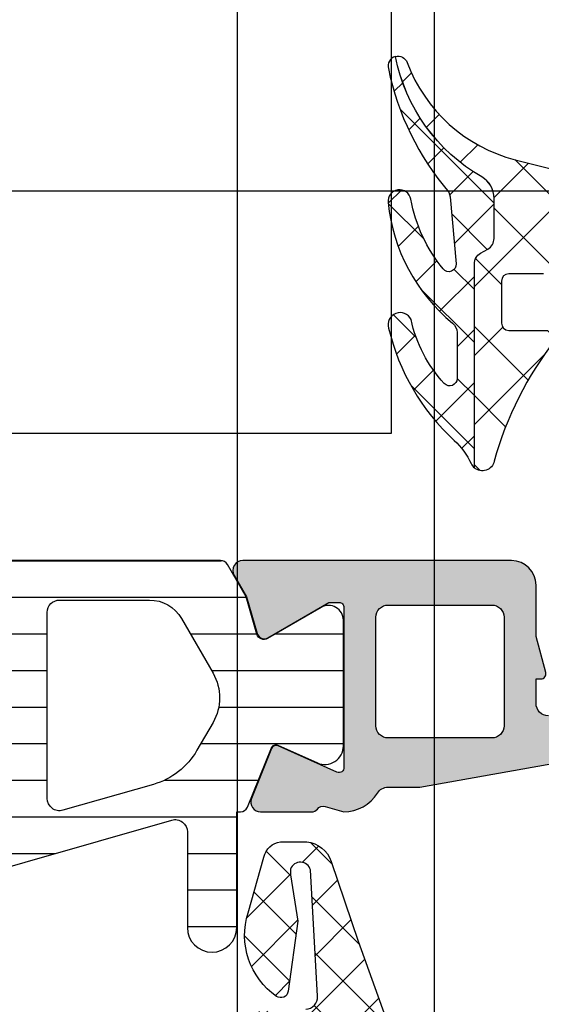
# Model space of a CAD drawing. Header units: millimetres. Extents: x 373037 to 682063, y 76092 to 274210.
# Tile 450 of 552: x 681573 to 681594, y 265085 to 265125. Entities that reach past the tile are written whole.
import ezdxf

# ---------------------------------------------------------------- set-up
doc = ezdxf.new("R2010")
doc.units = ezdxf.units.MM
doc.header["$LTSCALE"] = 100
doc.layers.add('PUDORYS', color=253, linetype='CONTINUOUS')

msp = doc.modelspace()

# ---------------------------------------------------------------- hatches: boundary and pattern name
at = {"layer": 'PUDORYS', "true_color": 0x939598}
h = msp.add_hatch(dxfattribs=at)
h.set_pattern_fill('ANSI37', color=252, scale=0.48, angle=180, style=0)
h.set_pattern_definition([(225, (681597.456319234, 265103.1543376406), (1.077630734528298, -1.077630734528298), []), (315, (681597.456319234, 265103.1543376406), (1.077630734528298, 1.077630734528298), [])])
edge = h.paths.add_edge_path()
edge.add_arc((681590.0553199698, 265111.9154510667), 0.4999992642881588, 6.578068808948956e-05, 50.59266282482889, ccw=False)
edge.add_line((681590.555319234, 265111.9154516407), (681590.555319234, 265110.0533546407))
edge.add_arc((681590.2553190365, 265110.0533549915), 0.3000001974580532, 222.6421569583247, 359.99993300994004, ccw=False)
edge.add_arc((681594.1291139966, 265113.6207697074), 5.566188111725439, 192.1910326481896, 222.6422611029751, ccw=False)
edge.add_arc((681588.2450377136, 265112.2374757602), 0.4897187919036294, 25.11724284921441, 197.0139722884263)
edge.add_arc((681596.5847955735, 265114.1833670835), 9.0524208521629, 193.3434387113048, 227.2066788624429)
edge.add_arc((681588.3969153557, 265105.3391903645), 2.999999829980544, 24.754903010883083, 47.20671312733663, ccw=False)
edge.add_arc((681591.5757214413, 265106.8049725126), 0.5004752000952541, 204.7551757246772, 230.1935657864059)
edge.add_line((681591.255319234, 265106.4205016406), (681591.255319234, 265114.7037806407))
edge.add_arc((681591.755318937, 265114.7037801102), 0.4999997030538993, 119.9999803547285, 179.9999392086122, ccw=False)
edge.add_line((681591.505319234, 265115.1367926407), (681591.805319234, 265115.3099986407))
edge.add_arc((681591.5553195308, 265115.7430111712), 0.4999997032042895, 299.9999803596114, 359.9999392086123)
edge.add_line((681592.055319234, 265115.7430106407), (681592.055319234, 265117.3723586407))
edge.add_arc((681591.0553198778, 265117.3723594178), 0.9999993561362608, 359.9999554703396, 419.9496611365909)
edge.add_arc((681595.2116466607, 265124.5567401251), 7.300023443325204, 191.2855536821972, 239.9496454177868, ccw=False)
edge.add_arc((681588.1553095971, 265122.7415075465), 0.3999910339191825, 104.8529508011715, 195.0012765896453)
edge.add_arc((681598.6748136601, 265124.8682280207), 11.13157184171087, 191.5576577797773, 220.5869612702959)
edge.add_line((681590.221282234, 265117.6260116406), (681590.278983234, 265117.4337946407))
edge.add_line((681590.278983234, 265117.4337946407), (681590.5168212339, 265114.7165876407))
edge.add_arc((681590.2179639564, 265114.6904286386), 0.2999999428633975, -140.96904885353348, 5.002355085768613, ccw=False)
edge.add_arc((681594.8981900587, 265118.4846006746), 6.324969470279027, 190.4799707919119, 219.0310333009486, ccw=False)
edge.add_arc((681588.2203542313, 265117.2557233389), 0.4650353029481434, 9.707973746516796, 187.5281371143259)
edge.add_arc((681594.9766865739, 265117.9052221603), 7.252239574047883, 185.6216716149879, 230.5924891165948)
h = msp.add_hatch(dxfattribs=at)
h.set_pattern_fill('ANSI37', color=252, scale=0.625, angle=180, style=0)
h.set_pattern_definition([(225, (681597.456319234, 265103.1543376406), (1.403165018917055, -1.403165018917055), []), (315, (681597.456319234, 265103.1543376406), (1.403165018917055, 1.403165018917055), [])])
edge = h.paths.add_edge_path()
edge.add_ellipse((681592.8357574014, 265112.0412531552), major_axis=(-5.039467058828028, 0), ratio=1, start_angle=184.9644612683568, end_angle=240.2082155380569)
edge.add_ellipse((681595.1905576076, 265116.1543376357), major_axis=(-0.3000000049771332, 0), ratio=1, start_angle=240.2078270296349, end_angle=269.999307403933)
edge.add_line((681595.190561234, 265116.4543376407), (681594.656277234, 265116.4543406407))
edge.add_ellipse((681594.6562759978, 265116.154340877), major_axis=(-0.2999997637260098, 0), ratio=1, start_angle=-90.00023609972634, end_angle=4.513442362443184e-05)
edge.add_line((681594.3562762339, 265116.1543406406), (681594.3562762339, 265114.6043436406))
edge.add_ellipse((681594.056265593, 265114.6043512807), major_axis=(-0.3000106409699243, 0), ratio=1, start_angle=90.0043239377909, end_angle=179.9985408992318, ccw=False)
edge.add_line((681594.056288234, 265114.3043406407), (681592.656306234, 265114.3043296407))
edge.add_ellipse((681592.6563090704, 265114.0043398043), major_axis=(-0.2999898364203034, 0), ratio=1, start_angle=270.0005417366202, end_angle=359.9996492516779)
edge.add_line((681592.356319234, 265114.0043416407), (681592.356319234, 265112.3043296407))
edge.add_ellipse((681592.656329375, 265112.3043367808), major_axis=(-0.3000101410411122, 0), ratio=1, start_angle=0.001363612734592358, end_angle=89.99558055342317)
edge.add_line((681592.656306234, 265112.0043266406), (681594.220137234, 265112.0043376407))
edge.add_ellipse((681594.2529942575, 265111.7031785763), major_axis=(-0.3029461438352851, 0), ratio=1, start_angle=166.5164226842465, end_angle=276.2264508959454, ccw=False)
edge.add_ellipse((681605.5689585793, 265102.9982554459), major_axis=(-14.0007663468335, 0), ratio=1, start_angle=321.9243799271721, end_angle=344.6982677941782)
edge.add_ellipse((681591.5767208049, 265106.8049690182), major_axis=(-0.5004721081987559, 0), ratio=1, start_angle=50.19336563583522, end_angle=167.0823914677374, ccw=False)
edge.add_line((681591.2563192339, 265106.4205016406), (681591.2563192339, 265114.7037806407))
edge.add_ellipse((681591.756318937, 265114.7037801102), major_axis=(-0.4999997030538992, 0), ratio=1, start_angle=299.9999803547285, end_angle=359.99993920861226, ccw=False)
edge.add_line((681591.5063192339, 265115.1367926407), (681591.806319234, 265115.3099986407))
edge.add_ellipse((681591.5563195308, 265115.7430111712), major_axis=(-0.4999997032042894, 0), ratio=1, start_angle=119.9999803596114, end_angle=179.9999392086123)
edge.add_line((681592.056319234, 265115.7430106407), (681592.056319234, 265117.3723586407))
edge.add_ellipse((681591.0563198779, 265117.3723594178), major_axis=(-0.9999993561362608, 0), ratio=1, start_angle=179.9999554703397, end_angle=239.9496611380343)
edge.add_ellipse((681595.2126466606, 265124.5567401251), major_axis=(-7.300023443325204, 0), ratio=1, start_angle=11.28555368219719, end_angle=59.949645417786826, ccw=False)
edge.add_ellipse((681588.1563096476, 265122.7415080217), major_axis=(-0.399990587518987, 0), ratio=1, start_angle=200.5018294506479, end_angle=284.85297523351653, ccw=False)
edge.add_ellipse((681594.5054077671, 265125.1155749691), major_axis=(-6.378448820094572, 0), ratio=1, start_angle=20.50187458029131, end_angle=75.54740221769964)
edge.add_line((681592.913481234, 265118.9389756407), (681594.324188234, 265118.5753886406))
edge.add_line((681594.324188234, 265118.5753886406), (681595.186889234, 265118.3652756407))
edge.add_ellipse((681593.8563242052, 265113.0286529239), major_axis=(-5.499995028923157, 0), ratio=1, start_angle=179.9999657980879, end_angle=256.0000450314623, ccw=False)
edge.add_line((681599.356319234, 265113.0286496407), (681599.356319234, 265100.6106216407))
edge.add_line((681599.356319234, 265100.6106216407), (681599.068700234, 265099.2475646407))
edge.add_ellipse((681599.5579265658, 265099.1443320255), major_axis=(-0.4999993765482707, 0), ratio=1, start_angle=-11.91530077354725, end_angle=49.71624840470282)
edge.add_line((681599.2346402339, 265098.7629066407), (681601.0912482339, 265097.1892956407))
edge.add_ellipse((681600.606318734, 265096.6171566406), major_axis=(-0.7499997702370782, 0), ratio=1, start_angle=49.71629384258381, end_angle=229.7162938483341, ccw=False)
edge.add_line((681600.121389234, 265096.0450176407), (681597.809745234, 265098.0043036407))
edge.add_ellipse((681598.4563173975, 265098.7671552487), major_axis=(-0.9999990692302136, 0), ratio=1, start_angle=-11.915247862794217, end_angle=49.716301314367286, ccw=False)
edge.add_line((681597.477864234, 265098.9736196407), (681597.856319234, 265100.7671566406))
edge.add_line((681597.856319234, 265100.7671566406), (681597.856319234, 265112.4773576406))
h = msp.add_hatch(dxfattribs=at)
h.set_pattern_fill('ANSI31', color=252, scale=0.468, angle=135, style=0)
h.set_pattern_definition([(180, (681597.456319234, 265102.6543376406), (-4.240520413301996e-16, -1.4859), [])])
edge = h.paths.add_edge_path(flags=16)
edge.add_line((681579.367841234, 265100.3062376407), (681580.651203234, 265098.0835276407))
edge.add_ellipse((681578.9194782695, 265097.0836552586), major_axis=(-1.999654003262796, 0), ratio=1, start_angle=150.0000457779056, end_angle=210.0015014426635, ccw=False)
edge.add_line((681580.651230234, 265096.0838296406), (681579.9991022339, 265094.9543116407))
edge.add_ellipse((681577.4010220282, 265096.4543147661), major_axis=(-3.000005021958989, 0), ratio=1, start_angle=106.00005471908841, end_angle=149.9999864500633, ccw=False)
edge.add_line((681578.227938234, 265093.5705256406), (681574.556916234, 265092.5178776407))
edge.add_ellipse((681574.419097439, 265092.9985086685), major_axis=(-0.5000002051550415, 0), ratio=1, start_angle=-0.0007989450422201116, end_angle=106.0000072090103, ccw=False)
edge.add_line((681573.919097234, 265092.9985156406), (681573.919207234, 265100.5562686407))
edge.add_ellipse((681574.4192070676, 265100.5562588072), major_axis=(-0.4999998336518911, 0), ratio=1, start_angle=269.9991787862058, end_angle=359.99887316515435, ccw=False)
edge.add_line((681574.419214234, 265101.0562586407), (681578.068863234, 265101.0562026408))
edge.add_ellipse((681578.0688237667, 265099.5562033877), major_axis=(-1.499999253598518, 0), ratio=1, start_angle=210.0015272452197, end_angle=269.9984924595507, ccw=False)
edge = h.paths.add_edge_path(flags=16)
edge.add_line((681572.3192052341, 265100.5562866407), (681572.319078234, 265092.2529566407))
edge.add_ellipse((681571.8190779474, 265092.2529648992), major_axis=(-0.5000002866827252, 0), ratio=1, start_angle=105.99994393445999, end_angle=179.9990536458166, ccw=False)
edge.add_line((681571.956896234, 265091.7723336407), (681566.0041342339, 265090.0654066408))
edge.add_ellipse((681565.8663152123, 265090.5460373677), major_axis=(-0.4999999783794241, 0), ratio=1, start_angle=-0.0009480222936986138, end_angle=106.0000416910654, ccw=False)
edge.add_line((681565.366315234, 265090.5460456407), (681565.366485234, 265100.5563996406))
edge.add_ellipse((681565.8664854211, 265100.5563874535), major_axis=(-0.5000001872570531, 0), ratio=1, start_angle=269.9991047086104, end_angle=359.99860345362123, ccw=False)
edge.add_line((681565.866493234, 265101.0563876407), (681571.8192132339, 265101.0562976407))
edge.add_ellipse((681571.8192049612, 265100.5562973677), major_axis=(-0.5000002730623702, 0), ratio=1, start_angle=179.9987707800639, end_angle=269.9990519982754, ccw=False)
edge = h.paths.add_edge_path(flags=16)
edge.add_line((681558.002181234, 265090.0072506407), (681556.168292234, 265093.1836406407))
edge.add_ellipse((681558.7663719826, 265094.6836405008), major_axis=(-3.000002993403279, 0), ratio=1, start_angle=-30.0014917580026, end_angle=29.999963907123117, ccw=False)
edge.add_line((681556.168332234, 265096.1837096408), (681558.5488272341, 265100.3065926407))
edge.add_ellipse((681559.8478455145, 265099.5565569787), major_axis=(-1.500000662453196, 0), ratio=1, start_angle=269.9984828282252, end_angle=329.99844167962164, ccw=False)
edge.add_line((681559.847885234, 265101.0565576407), (681563.266499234, 265101.0564666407))
edge.add_ellipse((681563.2664857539, 265100.5564671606), major_axis=(-0.4999994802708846, 0), ratio=1, start_angle=179.9985653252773, end_angle=269.9984552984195, ccw=False)
edge.add_line((681563.766485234, 265100.5564546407), (681563.766304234, 265090.2571396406))
edge.add_ellipse((681562.7663038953, 265090.2571579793), major_axis=(-1.00000033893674, 0), ratio=1, start_angle=89.99847242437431, end_angle=179.9989492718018, ccw=False)
edge.add_line((681562.766277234, 265089.2571576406), (681559.3011792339, 265089.2572506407))
edge.add_ellipse((681559.3012194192, 265090.7572507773), major_axis=(-1.500000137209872, 0), ratio=1, start_angle=30.000003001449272, end_angle=89.99846503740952, ccw=False)
edge = h.paths.add_edge_path()
edge.add_line((681556.1543752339, 265087.6573826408), (681562.7074382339, 265087.6571606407))
edge.add_arc((681562.7076050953, 265092.6571583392), 4.999997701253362, 269.9980879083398, 286.0000237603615)
edge.add_line((681564.085793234, 265087.8508526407), (681578.9722112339, 265092.1194636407))
edge.add_arc((681579.1100297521, 265091.6388332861), 0.4999994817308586, -7.395821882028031e-05, 105.9999979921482, ccw=False)
edge.add_line((681579.610029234, 265091.6388326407), (681579.610029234, 265087.7554586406))
edge.add_arc((681580.610029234, 265087.7554386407), 1.000000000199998, 179.9988540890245, 359.9988540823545)
edge.add_line((681581.610029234, 265087.7554186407), (681581.610217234, 265092.4537546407))
edge.add_line((681581.610217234, 265092.4537546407), (681581.766269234, 265092.4537546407))
edge.add_arc((681581.766269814, 265092.7537546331), 0.2999999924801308, 269.9998892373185, 338.02615412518)
edge.add_line((681582.044476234, 265092.6414996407), (681583.0176632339, 265095.0534016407))
edge.add_arc((681583.2031344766, 265094.978565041), 0.2000002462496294, 65.85901775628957, 158.0262022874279, ccw=False)
edge.add_line((681583.284931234, 265095.1610736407), (681584.883616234, 265094.4445736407))
edge.add_arc((681585.1903544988, 265095.1289793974), 0.7499997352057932, 245.8589415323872, 360.0000185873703)
edge.add_line((681585.940354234, 265095.1289796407), (681585.940354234, 265100.2365286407))
edge.add_arc((681585.3403544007, 265100.2365285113), 0.5999998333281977, 1.23619343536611e-05, 120.14292486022)
edge.add_line((681585.039059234, 265100.7553936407), (681582.8671022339, 265099.4941776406))
edge.add_arc((681582.7164539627, 265099.7536102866), 0.3000003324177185, 196.0000690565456, 300.1430306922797, ccw=False)
edge.add_line((681582.4280752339, 265099.6709186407), (681581.9938082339, 265101.1853906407))
edge.add_line((681581.993808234, 265101.1853906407), (681581.231260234, 265102.5061626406))
edge.add_arc((681580.9714530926, 265102.3561619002), 0.2999999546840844, 30.00016828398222, 92.46330476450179)
edge.add_line((681580.9585592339, 265102.6558846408), (681556.9689052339, 265102.6558846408))
edge.add_arc((681556.9489505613, 265102.356548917), 0.3000001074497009, 86.18612378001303, 149.9998522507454)
edge.add_line((681556.6891432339, 265102.5065496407), (681555.9265752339, 265101.1857436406))
edge.add_line((681555.9265752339, 265101.1857436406), (681555.4923082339, 265099.6712726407))
edge.add_arc((681555.2039291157, 265099.7539637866), 0.3000005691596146, 239.8570816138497, 344.0000432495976, ccw=False)
edge.add_line((681555.053281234, 265099.4945306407), (681552.881325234, 265100.7557466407))
edge.add_arc((681552.5800295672, 265100.2368812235), 0.6000003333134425, 59.85704764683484, 179.999960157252)
edge.add_line((681551.980029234, 265100.2368816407), (681551.980029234, 265090.3332816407))
edge.add_arc((681552.7300292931, 265090.3332808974), 0.7500000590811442, 179.9999432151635, 294.1410202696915)
edge.add_line((681553.036767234, 265089.6488746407), (681554.635452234, 265090.3653746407))
edge.add_arc((681554.7172489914, 265090.1828660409), 0.2000002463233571, 21.973797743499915, 114.14098223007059, ccw=False)
edge.add_line((681554.902720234, 265090.2577026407), (681555.876179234, 265087.8451276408))
edge.add_arc((681556.1543850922, 265087.9573818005), 0.2999991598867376, 201.9737385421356, 269.9981172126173)
h = msp.add_hatch(color=252, dxfattribs=at)
edge = h.paths.add_edge_path(flags=16)
edge.add_line((681591.960104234, 265095.4544816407), (681587.760354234, 265095.4544816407))
edge.add_ellipse((681587.7603538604, 265095.9544812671), major_axis=(-0.4999996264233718, 0), ratio=1, start_angle=-4.280877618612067e-05, end_angle=90.00004280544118, ccw=False)
edge.add_line((681587.2603542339, 265095.9544816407), (681587.2603542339, 265100.3545056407))
edge.add_ellipse((681587.7603538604, 265100.3545060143), major_axis=(-0.4999996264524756, 0), ratio=1, start_angle=-90.00004280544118, end_angle=4.280877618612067e-05, ccw=False)
edge.add_line((681587.7603542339, 265100.8545056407), (681591.9601032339, 265100.8545056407))
edge.add_ellipse((681591.960102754, 265100.3545051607), major_axis=(-0.5000004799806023, 0), ratio=1, start_angle=180.0000550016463, end_angle=269.9999449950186, ccw=False)
edge.add_line((681592.460103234, 265100.3545056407), (681592.460104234, 265095.9544816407))
edge.add_ellipse((681591.9601046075, 265095.9544812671), major_axis=(-0.4999996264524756, 0), ratio=1, start_angle=89.99995719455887, end_angle=180.0000428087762, ccw=False)
edge = h.paths.add_edge_path()
edge.add_line((681589.0467002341, 265093.4561006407), (681595.8097002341, 265094.6558606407))
edge.add_arc((681595.4603558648, 265096.6251122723), 1.999998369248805, 280.0595901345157, 360.0000392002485)
edge.add_line((681597.460354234, 265096.6251136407), (681597.460354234, 265100.7900866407))
edge.add_line((681597.460354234, 265100.7900866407), (681597.000073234, 265102.5078756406))
edge.add_arc((681596.806888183, 265102.4561117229), 0.1999999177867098, 15.00003856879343, 89.99998538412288)
edge.add_line((681596.806888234, 265102.6561116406), (681596.360354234, 265102.6561116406))
edge.add_arc((681596.3603538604, 265102.1561120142), 0.4999996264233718, 89.99995719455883, 180.0000428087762)
edge.add_line((681595.860354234, 265102.1561116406), (681595.860354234, 265096.8561116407))
edge.add_arc((681595.3603546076, 265096.8561112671), 0.4999996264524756, -90.00004280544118, 4.280877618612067e-05, ccw=False)
edge.add_line((681595.360354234, 265096.3561116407), (681594.260104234, 265096.3561116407))
edge.add_arc((681594.260104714, 265096.8561121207), 0.5000004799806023, 180.0000550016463, 269.9999449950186, ccw=False)
edge.add_line((681593.760104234, 265096.8561116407), (681593.760104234, 265097.8561116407))
edge.add_line((681593.760104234, 265097.8561116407), (681593.960104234, 265097.8561116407))
edge.add_arc((681593.9601039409, 265098.056111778), 0.2000001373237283, 270.000083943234, 375.0000053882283)
edge.add_line((681594.153289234, 265098.1078756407), (681593.7601032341, 265099.5752636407))
edge.add_line((681593.760103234, 265099.5752636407), (681593.760103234, 265101.6561116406))
edge.add_arc((681592.7601022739, 265101.6561106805), 1.000000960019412, 5.50083164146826e-05, 89.99994499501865)
edge.add_line((681592.760103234, 265102.6561116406), (681581.860601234, 265102.6561116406))
edge.add_arc((681581.8606009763, 265102.2561113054), 0.4000003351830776, 89.99996307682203, 209.999916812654)
edge.add_line((681581.514190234, 265102.0561116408), (681582.012356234, 265101.1932636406))
edge.add_line((681582.012356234, 265101.1932636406), (681582.440226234, 265099.7011026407))
edge.add_arc((681582.7286050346, 265099.7837940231), 0.300000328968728, 196.0000168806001, 300.1792412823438)
edge.add_line((681582.879417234, 265099.5244566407), (681585.345028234, 265100.9561916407))
edge.add_line((681585.345028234, 265100.9561916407), (681585.7654472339, 265100.9561916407))
edge.add_arc((681585.7689397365, 265100.7646233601), 0.1916001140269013, -2.5222219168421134, 91.04445001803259, ccw=False)
edge.add_line((681585.960354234, 265100.7561916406), (681585.960354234, 265094.2667526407))
edge.add_arc((681585.7611877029, 265094.248514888), 0.1999998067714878, -114.14094813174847, 5.232004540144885, ccw=False)
edge.add_line((681585.679391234, 265094.0660066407), (681583.2957062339, 265095.1343276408))
edge.add_arc((681583.2139094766, 265094.9518190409), 0.2000002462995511, 65.85901778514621, 158.0262022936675)
edge.add_line((681583.028438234, 265095.0266556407), (681582.212078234, 265093.0034276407))
edge.add_arc((681582.5830201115, 265092.8537545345), 0.3999998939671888, 158.0261821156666, 270.0000175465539)
edge.add_line((681582.583020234, 265092.4537546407), (681584.647167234, 265092.4537536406))
edge.add_arc((681584.6471680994, 265092.7537532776), 0.2999996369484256, 269.9998347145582, 322.095086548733)
edge.add_arc((681585.1205876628, 265092.3851427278), 0.30000021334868, 74.00013794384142, 142.0953474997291, ccw=False)
edge.add_line((681585.203278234, 265092.6735216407), (681585.961167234, 265092.4561996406))
edge.add_arc((681585.961167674, 265094.0561986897), 1.599999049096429, 269.9999842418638, 328.4076055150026)
edge.add_arc((681587.7499397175, 265092.9560666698), 0.4999999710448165, 90.00154509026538, 148.4076640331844, ccw=False)
edge.add_line((681587.749926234, 265093.4560666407), (681589.0467002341, 265093.4561006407))
h = msp.add_hatch(dxfattribs=at)
h.set_pattern_fill('ANSI37', color=252, scale=0.48, angle=180, style=0)
h.set_pattern_definition([(225, (681579.456319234, 265072.6543378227), (1.077630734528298, -1.077630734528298), []), (315, (681579.456319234, 265072.6543378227), (1.077630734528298, 1.077630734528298), [])])
edge = h.paths.add_edge_path(flags=16)
edge.add_line((681582.857596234, 265071.9900438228), (681582.757852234, 265070.5971898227))
edge.add_arc((681583.3563191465, 265070.5543323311), 0.5999995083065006, 175.9039194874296, 270.0000083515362)
edge.add_arc((681583.3563193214, 265070.5543323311), 0.5999995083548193, 269.9999916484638, 364.0960805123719)
edge.add_line((681583.954786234, 265070.5971898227), (681583.855042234, 265071.9900438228))
edge.add_arc((681583.356319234, 265071.9543293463), 0.5000001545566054, 4.096064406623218, 175.903935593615)
edge = h.paths.add_edge_path(flags=16)
edge.add_arc((681584.9563158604, 265075.1543374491), 0.4999996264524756, 179.9999571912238, 270.0000428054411)
edge.add_line((681584.956316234, 265074.6543378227), (681588.5500012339, 265074.6543378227))
edge.add_arc((681588.5500012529, 265075.1543381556), 0.5000003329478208, 269.9999978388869, 383.2180266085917)
edge.add_line((681589.009507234, 265075.3514538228), (681586.293629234, 265081.6825558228))
edge.add_arc((681585.8341238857, 265081.4854399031), 0.4999998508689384, 23.21808179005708, 92.50011063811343)
edge.add_line((681585.812313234, 265081.9849638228), (681584.934506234, 265081.9466378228))
edge.add_arc((681584.9563157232, 265081.4471142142), 0.4999994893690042, 92.49997911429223, 180.0000448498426)
edge.add_line((681584.456316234, 265081.4471138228), (681584.456316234, 265075.1543378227))
edge = h.paths.add_edge_path(flags=16)
edge.add_line((681559.402397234, 265080.5624998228), (681555.253727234, 265071.6656468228))
edge.add_arc((681555.706880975, 265071.4543376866), 0.4999998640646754, 154.9999920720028, 270.0000296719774)
edge.add_line((681555.706881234, 265070.9543378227), (681565.0563162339, 265070.9543378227))
edge.add_arc((681565.0563166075, 265071.4543374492), 0.4999996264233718, 269.9999571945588, 360.0000428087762)
edge.add_line((681565.5563162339, 265071.4543378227), (681565.5563162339, 265080.5782608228))
edge.add_arc((681565.056316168, 265080.5782606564), 0.5000000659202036, 1.906316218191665e-05, 92.50002724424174)
edge.add_line((681565.034506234, 265081.0777848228), (681559.8337422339, 265080.8507148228))
edge.add_arc((681559.8555519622, 265080.3511894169), 0.5000012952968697, 92.49999747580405, 154.9999080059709)
edge = h.paths.add_edge_path(flags=16)
edge.add_arc((681568.2563158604, 265071.4543374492), 0.4999996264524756, 179.9999571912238, 270.0000428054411)
edge.add_line((681568.256316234, 265070.9543378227), (681575.4563162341, 265070.9543378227))
edge.add_arc((681575.4563166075, 265071.4543374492), 0.4999996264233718, 269.9999571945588, 360.0000428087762)
edge.add_line((681575.956316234, 265071.4543378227), (681575.956316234, 265072.6543378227))
edge.add_arc((681577.9563147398, 265072.6543393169), 1.999998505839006, 89.99995719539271, 180.0000428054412, ccw=False)
edge.add_line((681577.956316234, 265074.6543378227), (681581.7563162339, 265074.6543378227))
edge.add_arc((681581.7563166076, 265075.1543374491), 0.4999996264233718, 269.9999571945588, 360.0000428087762)
edge.add_line((681582.256316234, 265075.1543378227), (681582.256316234, 265081.3073988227))
edge.add_arc((681581.756316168, 265081.3073986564), 0.5000000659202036, 1.906316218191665e-05, 92.50002724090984)
edge.add_line((681581.7345062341, 265081.8069228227), (681576.2345062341, 265081.5667878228))
edge.add_arc((681576.2563157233, 265081.0672642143), 0.4999994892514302, 92.49997911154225, 180.0000448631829)
edge.add_line((681575.756316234, 265081.0672638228), (681575.756316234, 265075.7543378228))
edge.add_arc((681574.656316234, 265075.7543378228), 1.100000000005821, 180.0000000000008, 360, ccw=False)
edge.add_line((681573.5563162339, 265075.7543378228), (681573.5563162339, 265080.9275488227))
edge.add_arc((681573.056316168, 265080.9275486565), 0.5000000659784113, 1.904982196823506e-05, 92.50002723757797)
edge.add_line((681573.034506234, 265081.4270728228), (681568.2345062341, 265081.2174998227))
edge.add_arc((681568.2563157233, 265080.7179762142), 0.4999994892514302, 92.49997911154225, 180.0000448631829)
edge.add_line((681567.756316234, 265080.7179758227), (681567.756316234, 265071.4543378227))
edge = h.paths.add_edge_path()
edge.add_line((681553.043263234, 265072.8407948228), (681557.141112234, 265081.6286608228))
edge.add_ellipse((681559.8600376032, 265080.3608033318), major_axis=(-3.00000296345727, 0), ratio=1, start_angle=272.5000588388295, end_angle=334.9999693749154, ccw=False)
edge.add_line((681559.729176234, 265083.3579508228), (681560.378126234, 265083.3862848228))
edge.add_ellipse((681560.3563167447, 265083.8858084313), major_axis=(-0.4999994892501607, 0), ratio=1, start_angle=92.49997910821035, end_angle=180.0000448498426)
edge.add_line((681560.856316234, 265083.8858088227), (681560.856316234, 265084.8543378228))
edge.add_ellipse((681560.9563161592, 265084.8543378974), major_axis=(-0.09999992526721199, 0), ratio=1, start_angle=-90.00004282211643, end_angle=4.275541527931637e-05, ccw=False)
edge.add_line((681560.956316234, 265084.9543378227), (681561.5563162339, 265084.9543378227))
edge.add_ellipse((681561.5563163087, 265084.8543378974), major_axis=(-0.09999992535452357, 0), ratio=1, start_angle=179.9999572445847, end_angle=270.0000428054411, ccw=False)
edge.add_line((681561.656316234, 265084.8543378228), (681561.656316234, 265083.9512998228))
edge.add_ellipse((681562.1563162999, 265083.9512999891), major_axis=(-0.5000000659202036, 0), ratio=1, start_angle=1.90631622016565e-05, end_angle=92.50002724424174)
edge.add_line((681562.178126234, 265083.4517758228), (681571.0784202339, 265083.8456138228))
edge.add_ellipse((681571.0563161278, 265084.3451250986), major_axis=(-0.5000001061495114, 0), ratio=1, start_angle=92.53376922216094, end_angle=180.0000829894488)
edge.add_line((681571.5563162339, 265084.3451258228), (681571.5563162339, 265084.9543378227))
edge.add_ellipse((681571.6563161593, 265084.9543378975), major_axis=(-0.09999992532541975, 0), ratio=1, start_angle=-90.00004277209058, end_angle=4.28221164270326e-05, ccw=False)
edge.add_line((681571.656316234, 265085.0543378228), (681572.256316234, 265085.0543378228))
edge.add_ellipse((681572.2563163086, 265084.9543378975), major_axis=(-0.09999992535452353, 0), ratio=1, start_angle=179.9999571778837, end_angle=270.0000427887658, ccw=False)
edge.add_line((681572.356316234, 265084.9543378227), (681572.356316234, 265084.4247758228))
edge.add_ellipse((681572.8563167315, 265084.4247755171), major_axis=(-0.5000004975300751, 0), ratio=1, start_angle=-3.50313650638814e-05, end_angle=92.53369799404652)
edge.add_line((681572.878420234, 265083.9252638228), (681584.418645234, 265084.4359198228))
edge.add_ellipse((681584.3968357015, 265084.9354444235), major_axis=(-0.5000004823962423, 0), ratio=1, start_angle=92.49997908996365, end_angle=183.2170573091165)
edge.add_line((681584.896048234, 265084.9635038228), (681584.6074852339, 265090.0972468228))
edge.add_ellipse((681584.197067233, 265089.9816913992), major_axis=(-0.4263754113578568, 0), ratio=1, start_angle=195.7248544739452, end_angle=339.2410276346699)
edge.add_line((681583.798372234, 265090.1328148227), (681583.799612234, 265089.9002118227))
edge.add_line((681583.799612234, 265089.9002118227), (681584.097750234, 265088.0176328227))
edge.add_line((681584.097750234, 265088.0176328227), (681583.697324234, 265085.1683478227))
edge.add_ellipse((681583.4002436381, 265085.2100984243), major_axis=(-0.2999999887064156, 0), ratio=1, start_angle=55.40225360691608, end_angle=172.0002559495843, ccw=False)
edge.add_ellipse((681584.9333570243, 265087.4326695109), major_axis=(-3.000047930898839, 0), ratio=1, start_angle=-18.008424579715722, end_angle=55.402358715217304, ccw=False)
edge.add_line((681582.080278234, 265088.3601548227), (681582.713854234, 265090.6150458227))
edge.add_ellipse((681583.4890667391, 265090.4541162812), major_axis=(-0.7917403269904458, 0), ratio=1, start_angle=276.7983462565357, end_angle=348.27231021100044, ccw=False)
edge.add_line((681583.395344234, 265091.2402898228), (681584.453554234, 265091.2415108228))
edge.add_ellipse((681584.3244299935, 265090.0624245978), major_axis=(-1.186135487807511, 0), ratio=1, start_angle=198.6555764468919, end_angle=263.7503218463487, ccw=False)
edge.add_line((681585.448244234, 265090.4418438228), (681586.542577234, 265087.2005038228))
edge.add_line((681586.542577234, 265087.2005038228), (681589.4323552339, 265079.1507088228))
edge.add_line((681589.4323552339, 265079.1507088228), (681593.765164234, 265069.2528318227))
edge.add_ellipse((681593.3061552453, 265069.0545617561), major_axis=(-0.5000002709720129, 0), ratio=1, start_angle=90.0665763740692, end_angle=203.3620494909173, ccw=False)
edge.add_line((681593.306736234, 265068.5545618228), (681592.760035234, 265068.5539268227))
edge.add_ellipse((681592.7594549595, 265069.0539269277), major_axis=(-0.5000004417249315, 0), ratio=1, start_angle=23.9208245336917, end_angle=90.06649451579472, ccw=False)
edge.add_line((681592.3024012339, 265068.8511898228), (681590.9006452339, 265072.0551928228))
edge.add_ellipse((681589.9845041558, 265071.6543384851), major_axis=(-0.9999993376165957, 0), ratio=1, start_angle=203.631614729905, end_angle=270.0000528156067)
edge.add_line((681589.984503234, 265072.6543378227), (681584.756561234, 265072.6543378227))
edge.add_line((681584.756561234, 265072.6543378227), (681584.7565522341, 265070.8548588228))
edge.add_line((681584.7565522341, 265070.8548588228), (681585.2713532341, 265070.7169168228))
edge.add_ellipse((681585.1565879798, 265070.4397628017), major_axis=(-0.2999756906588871, 0), ratio=1, start_angle=157.4964332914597, end_angle=247.5062997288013, ccw=False)
edge.add_line((681585.433722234, 265070.3249498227), (681584.5845552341, 265069.0548228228))
edge.add_ellipse((681583.7186910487, 265069.5545435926), major_axis=(-0.9997207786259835, 0), ratio=1, start_angle=89.99238815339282, end_angle=150.0092393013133, ccw=False)
edge.add_line((681583.7185582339, 265068.5548228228), (681582.9941972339, 265068.5548538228))
edge.add_ellipse((681582.9944052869, 265069.5545916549), major_axis=(-0.9997378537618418, 0), ratio=1, start_angle=29.991324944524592, end_angle=89.98807632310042, ccw=False)
edge.add_line((681582.128531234, 265069.0548538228), (681581.279364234, 265070.3249498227))
edge.add_ellipse((681581.5565117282, 265070.4397617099), major_axis=(-0.2999875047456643, 0), ratio=1, start_angle=-67.50139618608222, end_angle=22.50240618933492, ccw=False)
edge.add_line((681581.441718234, 265070.7169168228), (681581.956534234, 265070.8548888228))
edge.add_line((681581.956534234, 265070.8548888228), (681581.9565422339, 265072.6543378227))
edge.add_line((681581.9565422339, 265072.6543378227), (681578.7563152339, 265072.6543378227))
edge.add_ellipse((681578.7563150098, 265072.3543380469), major_axis=(-0.2999997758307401, 0), ratio=1, start_angle=-90.00004281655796, end_angle=4.279988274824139e-05)
edge.add_line((681578.456315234, 265072.3543378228), (681578.456315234, 265069.0543418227))
edge.add_ellipse((681577.9563156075, 265069.0543414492), major_axis=(-0.4999996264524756, 0), ratio=1, start_angle=89.99995719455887, end_angle=180.0000428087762, ccw=False)
edge.add_line((681577.956315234, 265068.5543418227), (681551.058693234, 265068.5543418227))
edge.add_line((681551.058693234, 265068.5543418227), (681550.163575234, 265070.1047338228))
edge.add_ellipse((681550.5965877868, 265070.3547339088), major_axis=(-0.4999999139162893, 0), ratio=1, start_angle=-89.99993665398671, end_angle=30.000017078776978, ccw=False)
edge.add_line((681550.596587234, 265070.8547338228), (681550.596587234, 265072.5521048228))
edge.add_line((681550.596587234, 265072.5521048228), (681552.590109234, 265072.5521048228))
edge.add_ellipse((681552.5901095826, 265073.0521050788), major_axis=(-0.5000002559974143, 0), ratio=1, start_angle=89.99996004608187, end_angle=154.999871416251)
h = msp.add_hatch(dxfattribs=at)
h.set_pattern_fill('ANSI37', color=252, scale=0.48, angle=180, style=0)
h.set_pattern_definition([(225, (681579.456319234, 265072.6543376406), (1.077630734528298, -1.077630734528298), []), (315, (681579.456319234, 265072.6543376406), (1.077630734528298, 1.077630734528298), [])])
edge = h.paths.add_edge_path(flags=16)
edge.add_line((681582.857596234, 265071.9900436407), (681582.757852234, 265070.5971896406))
edge.add_arc((681583.3563191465, 265070.554332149), 0.5999995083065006, 175.9039194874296, 270.0000083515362)
edge.add_arc((681583.3563193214, 265070.554332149), 0.5999995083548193, 269.9999916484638, 364.0960805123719)
edge.add_line((681583.954786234, 265070.5971896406), (681583.855042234, 265071.9900436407))
edge.add_arc((681583.356319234, 265071.9543291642), 0.5000001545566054, 4.096064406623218, 175.903935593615)
edge = h.paths.add_edge_path(flags=16)
edge.add_arc((681584.9563158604, 265075.154337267), 0.4999996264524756, 179.9999571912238, 270.0000428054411)
edge.add_line((681584.956316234, 265074.6543376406), (681588.5500012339, 265074.6543376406))
edge.add_arc((681588.5500012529, 265075.1543379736), 0.5000003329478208, 269.9999978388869, 383.2180266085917)
edge.add_line((681589.009507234, 265075.3514536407), (681586.293629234, 265081.6825556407))
edge.add_arc((681585.8341238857, 265081.485439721), 0.4999998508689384, 23.21808179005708, 92.50011063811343)
edge.add_line((681585.812313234, 265081.9849636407), (681584.934506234, 265081.9466376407))
edge.add_arc((681584.9563157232, 265081.4471140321), 0.4999994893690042, 92.49997911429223, 180.0000448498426)
edge.add_line((681584.456316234, 265081.4471136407), (681584.456316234, 265075.1543376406))
edge = h.paths.add_edge_path(flags=16)
edge.add_line((681559.402397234, 265080.5624996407), (681555.253727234, 265071.6656466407))
edge.add_arc((681555.706880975, 265071.4543375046), 0.4999998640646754, 154.9999920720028, 270.0000296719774)
edge.add_line((681555.706881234, 265070.9543376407), (681565.0563162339, 265070.9543376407))
edge.add_arc((681565.0563166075, 265071.4543372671), 0.4999996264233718, 269.9999571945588, 360.0000428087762)
edge.add_line((681565.5563162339, 265071.4543376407), (681565.5563162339, 265080.5782606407))
edge.add_arc((681565.056316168, 265080.5782604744), 0.5000000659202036, 1.906316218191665e-05, 92.50002724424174)
edge.add_line((681565.034506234, 265081.0777846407), (681559.8337422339, 265080.8507146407))
edge.add_arc((681559.8555519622, 265080.3511892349), 0.5000012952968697, 92.49999747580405, 154.9999080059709)
edge = h.paths.add_edge_path(flags=16)
edge.add_arc((681568.2563158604, 265071.4543372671), 0.4999996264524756, 179.9999571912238, 270.0000428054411)
edge.add_line((681568.256316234, 265070.9543376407), (681575.4563162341, 265070.9543376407))
edge.add_arc((681575.4563166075, 265071.4543372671), 0.4999996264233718, 269.9999571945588, 360.0000428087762)
edge.add_line((681575.956316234, 265071.4543376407), (681575.956316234, 265072.6543376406))
edge.add_arc((681577.9563147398, 265072.6543391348), 1.999998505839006, 89.99995719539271, 180.0000428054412, ccw=False)
edge.add_line((681577.956316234, 265074.6543376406), (681581.7563162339, 265074.6543376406))
edge.add_arc((681581.7563166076, 265075.154337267), 0.4999996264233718, 269.9999571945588, 360.0000428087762)
edge.add_line((681582.256316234, 265075.1543376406), (681582.256316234, 265081.3073986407))
edge.add_arc((681581.756316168, 265081.3073984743), 0.5000000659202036, 1.906316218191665e-05, 92.50002724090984)
edge.add_line((681581.7345062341, 265081.8069226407), (681576.2345062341, 265081.5667876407))
edge.add_arc((681576.2563157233, 265081.0672640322), 0.4999994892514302, 92.49997911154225, 180.0000448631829)
edge.add_line((681575.756316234, 265081.0672636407), (681575.756316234, 265075.7543376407))
edge.add_arc((681574.656316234, 265075.7543376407), 1.100000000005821, 180.0000000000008, 360, ccw=False)
edge.add_line((681573.5563162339, 265075.7543376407), (681573.5563162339, 265080.9275486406))
edge.add_arc((681573.056316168, 265080.9275484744), 0.5000000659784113, 1.904982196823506e-05, 92.50002723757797)
edge.add_line((681573.034506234, 265081.4270726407), (681568.2345062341, 265081.2174996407))
edge.add_arc((681568.2563157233, 265080.7179760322), 0.4999994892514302, 92.49997911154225, 180.0000448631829)
edge.add_line((681567.756316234, 265080.7179756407), (681567.756316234, 265071.4543376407))
edge = h.paths.add_edge_path()
edge.add_line((681553.043263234, 265072.8407946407), (681557.141112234, 265081.6286606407))
edge.add_ellipse((681559.8600376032, 265080.3608031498), major_axis=(-3.00000296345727, 0), ratio=1, start_angle=272.5000588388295, end_angle=334.9999693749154, ccw=False)
edge.add_line((681559.729176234, 265083.3579506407), (681560.378126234, 265083.3862846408))
edge.add_ellipse((681560.3563167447, 265083.8858082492), major_axis=(-0.4999994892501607, 0), ratio=1, start_angle=92.49997910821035, end_angle=180.0000448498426)
edge.add_line((681560.856316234, 265083.8858086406), (681560.856316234, 265084.8543376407))
edge.add_ellipse((681560.9563161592, 265084.8543377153), major_axis=(-0.09999992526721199, 0), ratio=1, start_angle=-90.00004282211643, end_angle=4.275541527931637e-05, ccw=False)
edge.add_line((681560.956316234, 265084.9543376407), (681561.5563162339, 265084.9543376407))
edge.add_ellipse((681561.5563163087, 265084.8543377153), major_axis=(-0.09999992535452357, 0), ratio=1, start_angle=179.9999572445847, end_angle=270.0000428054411, ccw=False)
edge.add_line((681561.656316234, 265084.8543376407), (681561.656316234, 265083.9512996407))
edge.add_ellipse((681562.1563162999, 265083.9512998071), major_axis=(-0.5000000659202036, 0), ratio=1, start_angle=1.90631622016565e-05, end_angle=92.50002724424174)
edge.add_line((681562.178126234, 265083.4517756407), (681571.0784202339, 265083.8456136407))
edge.add_ellipse((681571.0563161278, 265084.3451249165), major_axis=(-0.5000001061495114, 0), ratio=1, start_angle=92.53376922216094, end_angle=180.0000829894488)
edge.add_line((681571.5563162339, 265084.3451256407), (681571.5563162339, 265084.9543376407))
edge.add_ellipse((681571.6563161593, 265084.9543377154), major_axis=(-0.09999992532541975, 0), ratio=1, start_angle=-90.00004277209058, end_angle=4.28221164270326e-05, ccw=False)
edge.add_line((681571.656316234, 265085.0543376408), (681572.256316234, 265085.0543376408))
edge.add_ellipse((681572.2563163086, 265084.9543377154), major_axis=(-0.09999992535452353, 0), ratio=1, start_angle=179.9999571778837, end_angle=270.0000427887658, ccw=False)
edge.add_line((681572.356316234, 265084.9543376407), (681572.356316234, 265084.4247756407))
edge.add_ellipse((681572.8563167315, 265084.424775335), major_axis=(-0.5000004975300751, 0), ratio=1, start_angle=-3.50313650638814e-05, end_angle=92.53369799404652)
edge.add_line((681572.878420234, 265083.9252636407), (681584.418645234, 265084.4359196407))
edge.add_ellipse((681584.3968357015, 265084.9354442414), major_axis=(-0.5000004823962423, 0), ratio=1, start_angle=92.49997908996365, end_angle=183.2170573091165)
edge.add_line((681584.896048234, 265084.9635036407), (681584.6074852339, 265090.0972466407))
edge.add_ellipse((681584.197067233, 265089.9816912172), major_axis=(-0.4263754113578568, 0), ratio=1, start_angle=195.7248544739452, end_angle=339.2410276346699)
edge.add_line((681583.798372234, 265090.1328146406), (681583.799612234, 265089.9002116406))
edge.add_line((681583.799612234, 265089.9002116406), (681584.097750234, 265088.0176326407))
edge.add_line((681584.097750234, 265088.0176326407), (681583.697324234, 265085.1683476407))
edge.add_ellipse((681583.4002436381, 265085.2100982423), major_axis=(-0.2999999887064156, 0), ratio=1, start_angle=55.40225360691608, end_angle=172.0002559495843, ccw=False)
edge.add_ellipse((681584.9333570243, 265087.4326693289), major_axis=(-3.000047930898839, 0), ratio=1, start_angle=-18.008424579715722, end_angle=55.402358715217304, ccw=False)
edge.add_line((681582.080278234, 265088.3601546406), (681582.713854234, 265090.6150456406))
edge.add_ellipse((681583.4890667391, 265090.4541160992), major_axis=(-0.7917403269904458, 0), ratio=1, start_angle=276.7983462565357, end_angle=348.27231021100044, ccw=False)
edge.add_line((681583.395344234, 265091.2402896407), (681584.453554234, 265091.2415106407))
edge.add_ellipse((681584.3244299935, 265090.0624244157), major_axis=(-1.186135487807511, 0), ratio=1, start_angle=198.6555764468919, end_angle=263.7503218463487, ccw=False)
edge.add_line((681585.448244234, 265090.4418436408), (681586.542577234, 265087.2005036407))
edge.add_line((681586.542577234, 265087.2005036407), (681589.4323552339, 265079.1507086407))
edge.add_line((681589.4323552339, 265079.1507086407), (681593.765164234, 265069.2528316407))
edge.add_ellipse((681593.3061552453, 265069.054561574), major_axis=(-0.5000002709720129, 0), ratio=1, start_angle=90.0665763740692, end_angle=203.3620494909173, ccw=False)
edge.add_line((681593.306736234, 265068.5545616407), (681592.760035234, 265068.5539266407))
edge.add_ellipse((681592.7594549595, 265069.0539267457), major_axis=(-0.5000004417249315, 0), ratio=1, start_angle=23.9208245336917, end_angle=90.06649451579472, ccw=False)
edge.add_line((681592.3024012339, 265068.8511896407), (681590.9006452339, 265072.0551926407))
edge.add_ellipse((681589.9845041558, 265071.654338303), major_axis=(-0.9999993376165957, 0), ratio=1, start_angle=203.631614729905, end_angle=270.0000528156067)
edge.add_line((681589.984503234, 265072.6543376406), (681584.756561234, 265072.6543376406))
edge.add_line((681584.756561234, 265072.6543376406), (681584.7565522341, 265070.8548586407))
edge.add_line((681584.7565522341, 265070.8548586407), (681585.2713532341, 265070.7169166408))
edge.add_ellipse((681585.1565879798, 265070.4397626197), major_axis=(-0.2999756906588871, 0), ratio=1, start_angle=157.4964332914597, end_angle=247.5062997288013, ccw=False)
edge.add_line((681585.433722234, 265070.3249496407), (681584.5845552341, 265069.0548226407))
edge.add_ellipse((681583.7186910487, 265069.5545434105), major_axis=(-0.9997207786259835, 0), ratio=1, start_angle=89.99238815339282, end_angle=150.0092393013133, ccw=False)
edge.add_line((681583.7185582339, 265068.5548226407), (681582.9941972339, 265068.5548536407))
edge.add_ellipse((681582.9944052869, 265069.5545914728), major_axis=(-0.9997378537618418, 0), ratio=1, start_angle=29.991324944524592, end_angle=89.98807632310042, ccw=False)
edge.add_line((681582.128531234, 265069.0548536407), (681581.279364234, 265070.3249496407))
edge.add_ellipse((681581.5565117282, 265070.4397615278), major_axis=(-0.2999875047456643, 0), ratio=1, start_angle=-67.50139618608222, end_angle=22.50240618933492, ccw=False)
edge.add_line((681581.441718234, 265070.7169166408), (681581.956534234, 265070.8548886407))
edge.add_line((681581.956534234, 265070.8548886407), (681581.9565422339, 265072.6543376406))
edge.add_line((681581.9565422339, 265072.6543376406), (681578.7563152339, 265072.6543376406))
edge.add_ellipse((681578.7563150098, 265072.3543378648), major_axis=(-0.2999997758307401, 0), ratio=1, start_angle=-90.00004281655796, end_angle=4.279988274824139e-05)
edge.add_line((681578.456315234, 265072.3543376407), (681578.456315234, 265069.0543416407))
edge.add_ellipse((681577.9563156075, 265069.0543412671), major_axis=(-0.4999996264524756, 0), ratio=1, start_angle=89.99995719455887, end_angle=180.0000428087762, ccw=False)
edge.add_line((681577.956315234, 265068.5543416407), (681551.058693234, 265068.5543416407))
edge.add_line((681551.058693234, 265068.5543416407), (681550.163575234, 265070.1047336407))
edge.add_ellipse((681550.5965877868, 265070.3547337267), major_axis=(-0.4999999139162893, 0), ratio=1, start_angle=-89.99993665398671, end_angle=30.000017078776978, ccw=False)
edge.add_line((681550.596587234, 265070.8547336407), (681550.596587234, 265072.5521046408))
edge.add_line((681550.596587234, 265072.5521046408), (681552.590109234, 265072.5521046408))
edge.add_ellipse((681552.5901095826, 265073.0521048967), major_axis=(-0.5000002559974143, 0), ratio=1, start_angle=89.99996004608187, end_angle=154.999871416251)

# ---------------------------------------------------------------- linework, layer by layer
at = {"layer": 'PUDORYS', "color": 252, "ltscale": 15, "true_color": 0x939598}
for points in [[(655063.636877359, 249619.1544343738), (681589.639597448, 249619.1544343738), (681589.639597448, 273245.1544306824), (655063.636877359, 273245.1544306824)], [(681581.6396141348, 273237.1544306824), (655071.6368773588, 273237.1544306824), (655071.6368773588, 249627.1544343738), (681581.6396141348, 249627.1544343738)], [(681543.8922310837, 265107.8288373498), (681587.8922310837, 265107.8288373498), (681587.8922310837, 265576.4904930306), (681543.8922310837, 265576.4904930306)], [(681519.456374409, 265045.6543377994), (681604.456346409, 265045.6543377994), (681604.456346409, 265117.6543096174), (681519.456374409, 265117.6543096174)]]:
    msp.add_lwpolyline(points, close=True, dxfattribs=at)
at = {"layer": 'PUDORYS', "color": 252, "true_color": 0x939598}
msp.add_lwpolyline([(681587.8922310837, 265188.7997161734), (681587.8922310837, 265576.4904930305), (681543.8922310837, 265576.4904930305), (681543.8922310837, 265188.7997161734), (681543.8922310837, 265107.8288373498), (681587.8922310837, 265107.8288373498)], close=True, dxfattribs=at)
msp.add_lwpolyline([(681590.372734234, 265112.3017766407, -0.224409), (681590.555319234, 265111.9154516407), (681590.555319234, 265110.0533546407), (681590.555319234, 265110.0533546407, -0.683163), (681590.034639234, 265109.8501296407, -0.133656), (681588.688449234, 265112.4453476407, 0.931673), (681587.776752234, 265112.0941816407, 0.148841), (681590.4349812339, 265107.5406186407, -0.0982791), (681591.121237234, 265106.5954026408, 0.111454), (681591.255319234, 265106.4205016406), (681591.255319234, 265114.7037806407), (681591.255319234, 265114.7037806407, -0.267949), (681591.505319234, 265115.1367926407), (681591.805319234, 265115.3099986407), (681591.805319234, 265115.3099986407, 0.267949), (681592.055319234, 265115.7430106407), (681592.055319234, 265117.3723586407), (681592.055319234, 265117.3723586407, 0.267714), (681591.556080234, 265118.2379446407, -0.215587), (681588.052776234, 265123.1281336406, 0.414972), (681587.7689502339, 265122.6379736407, 0.127346), (681590.221282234, 265117.6260116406), (681590.278983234, 265117.4337946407), (681590.516821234, 265114.7165876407), (681590.516821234, 265114.7165876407, -0.739768), (681589.984922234, 265114.5015066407, -0.125226), (681588.678730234, 265117.3341406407, 0.981156), (681587.759327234, 265117.1947976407, 0.19878), (681590.372734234, 265112.3017766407)], format="xyb", close=True, dxfattribs=at)
at = {"layer": 'PUDORYS', "color": 252, "true_color": 0x939598, "extrusion": (0, 0, -1)}
for points in [[(-681594.547590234, 265111.6325416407, -0.0996982), (-681592.0645272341, 265106.6930886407, 0.559391), (-681591.2563192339, 265106.4205016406), (-681591.2563192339, 265114.7037806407), (-681591.2563192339, 265114.7037806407, 0.267949), (-681591.5063192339, 265115.1367926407), (-681591.806319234, 265115.3099986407), (-681591.806319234, 265115.3099986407, -0.267949), (-681592.056319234, 265115.7430106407), (-681592.056319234, 265117.3723586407), (-681592.056319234, 265117.3723586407, -0.267714), (-681591.5570802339, 265118.2379446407, 0.215587), (-681588.0537762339, 265123.1281336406, 0.385623), (-681588.5309652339, 265122.8815996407, -0.244909), (-681592.913481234, 265118.9389756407), (-681594.324188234, 265118.5753886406)], [(-681594.056288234, 265114.3043406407), (-681592.656306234, 265114.3043296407), (-681592.656306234, 265114.3043296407, -0.414209), (-681592.356319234, 265114.0043416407), (-681592.356319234, 265112.3043296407), (-681592.356319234, 265112.3043296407, -0.414184), (-681592.656306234, 265112.0043266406), (-681594.220137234, 265112.0043376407)], [(-681584.418645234, 265084.4359198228, -0.417884), (-681584.896048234, 265084.9635038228), (-681584.607485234, 265090.0972468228), (-681584.607485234, 265090.0972468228, -0.723322), (-681583.798372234, 265090.1328148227), (-681583.799612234, 265089.9002118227), (-681584.097750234, 265088.0176328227), (-681583.6973242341, 265085.1683478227), (-681583.6973242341, 265085.1683478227, 0.557725), (-681583.2299002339, 265084.9631508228, 0.331739), (-681582.080278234, 265088.3601548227), (-681582.713854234, 265090.6150458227), (-681582.713854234, 265090.6150458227, 0.322384), (-681583.395344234, 265091.2402898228), (-681584.453554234, 265091.2415108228), (-681584.453554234, 265091.2415108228, 0.291922), (-681585.448244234, 265090.4418438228), (-681586.542577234, 265087.2005038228), (-681589.4323552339, 265079.1507088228)], [(-681584.418645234, 265084.4359196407, -0.417884), (-681584.896048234, 265084.9635036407), (-681584.607485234, 265090.0972466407), (-681584.607485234, 265090.0972466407, -0.723322), (-681583.798372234, 265090.1328146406), (-681583.799612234, 265089.9002116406), (-681584.097750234, 265088.0176326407), (-681583.6973242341, 265085.1683476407), (-681583.6973242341, 265085.1683476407, 0.557725), (-681583.2299002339, 265084.9631506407, 0.331739), (-681582.080278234, 265088.3601546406), (-681582.713854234, 265090.6150456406), (-681582.713854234, 265090.6150456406, 0.322384), (-681583.395344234, 265091.2402896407), (-681584.453554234, 265091.2415106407), (-681584.453554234, 265091.2415106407, 0.291922), (-681585.448244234, 265090.4418436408), (-681586.542577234, 265087.2005036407), (-681589.4323552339, 265079.1507086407)]]:
    msp.add_lwpolyline(points, format="xyb", dxfattribs=at)
at = {"layer": 'PUDORYS', "color": 252, "true_color": 0x939598}
for points in [[(681564.085793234, 265087.8508526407), (681578.972211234, 265092.1194636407), (681578.972211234, 265092.1194636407, -0.498582), (681579.610029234, 265091.6388326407), (681579.610029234, 265087.7554586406), (681579.610029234, 265087.7554586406, 1), (681581.610029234, 265087.7554186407), (681581.610217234, 265092.4537546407), (681581.766269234, 265092.4537546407), (681581.766269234, 265092.4537546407, 0.305856), (681582.044476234, 265092.6414996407), (681583.0176632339, 265095.0534016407), (681583.0176632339, 265095.0534016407, -0.425336), (681583.284931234, 265095.1610736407), (681584.883616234, 265094.4445736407), (681584.883616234, 265094.4445736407, 0.543753), (681585.940354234, 265095.1289796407), (681585.940354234, 265100.2365286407), (681585.940354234, 265100.2365286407, 0.578182), (681585.039059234, 265100.7553936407), (681582.8671022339, 265099.4941776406), (681582.8671022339, 265099.4941776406, -0.488505), (681582.4280752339, 265099.6709186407), (681581.993808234, 265101.1853906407), (681581.231260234, 265102.5061626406), (681581.231260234, 265102.5061626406, 0.279502), (681580.9585592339, 265102.6558846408), (681556.968905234, 265102.6558846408)], [(681594.260104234, 265096.3561116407, -0.414213), (681593.760104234, 265096.8561116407), (681593.760104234, 265097.8561116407), (681593.960104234, 265097.8561116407), (681593.960104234, 265097.8561116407, 0.493145), (681594.153289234, 265098.1078756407), (681593.760103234, 265099.5752636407), (681593.760103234, 265101.6561116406), (681593.760103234, 265101.6561116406, 0.414213), (681592.760103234, 265102.6561116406), (681581.860601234, 265102.6561116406), (681581.860601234, 265102.6561116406, 0.57735), (681581.514190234, 265102.0561116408), (681582.012356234, 265101.1932636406), (681582.440226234, 265099.7011026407), (681582.440226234, 265099.7011026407, 0.488701), (681582.879417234, 265099.5244566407), (681585.345028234, 265100.9561916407), (681585.765447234, 265100.9561916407), (681585.765447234, 265100.9561916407, -0.432566), (681585.960354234, 265100.7561916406), (681585.960354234, 265094.2667526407), (681585.960354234, 265094.2667526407, -0.573708), (681585.679391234, 265094.0660066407), (681583.2957062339, 265095.1343276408), (681583.2957062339, 265095.1343276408, 0.425336), (681583.028438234, 265095.0266556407), (681582.212078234, 265093.0034276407), (681582.212078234, 265093.0034276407, 0.531563), (681582.583020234, 265092.4537546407), (681584.647167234, 265092.4537536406), (681584.647167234, 265092.4537536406, 0.231306), (681584.883877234, 265092.5694476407, -0.306185), (681585.203278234, 265092.6735216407), (681585.961167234, 265092.4561996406), (681585.961167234, 265092.4561996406, 0.260516), (681587.324041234, 265093.2180026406, -0.260509), (681587.749926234, 265093.4560666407), (681589.0467002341, 265093.4561006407), (681589.0467002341, 265093.4561006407), (681595.809700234, 265094.6558606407)]]:
    msp.add_lwpolyline(points, format="xyb", dxfattribs=at)
at = {"layer": 'PUDORYS', "color": 252, "true_color": 0x939598, "extrusion": (0, 0, -1)}
for points in [[(-681579.367841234, 265100.3062376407), (-681580.651203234, 265098.0835276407), (-681580.651203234, 265098.0835276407, 0.267956), (-681580.651230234, 265096.0838296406), (-681579.9991022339, 265094.9543116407), (-681579.9991022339, 265094.9543116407, 0.19438), (-681578.227938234, 265093.5705256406), (-681574.556916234, 265092.5178776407), (-681574.556916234, 265092.5178776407, 0.498586), (-681573.919097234, 265092.9985156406), (-681573.9192072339, 265100.5562686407), (-681573.9192072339, 265100.5562686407, 0.414212), (-681574.419214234, 265101.0562586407), (-681578.068863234, 265101.0562026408), (-681578.068863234, 265101.0562026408, 0.267935), (-681579.367841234, 265100.3062376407)], [(-681591.960104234, 265095.4544816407), (-681587.7603542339, 265095.4544816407), (-681587.7603542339, 265095.4544816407, 0.414214), (-681587.2603542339, 265095.9544816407), (-681587.2603542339, 265100.3545056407), (-681587.2603542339, 265100.3545056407, 0.414214), (-681587.7603542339, 265100.8545056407), (-681591.960103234, 265100.8545056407), (-681591.960103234, 265100.8545056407, 0.414213), (-681592.460103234, 265100.3545056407), (-681592.460104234, 265095.9544816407), (-681592.460104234, 265095.9544816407, 0.414214), (-681591.960104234, 265095.4544816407)]]:
    msp.add_lwpolyline(points, format="xyb", close=True, dxfattribs=at)

doc.saveas('drawing.dxf')
